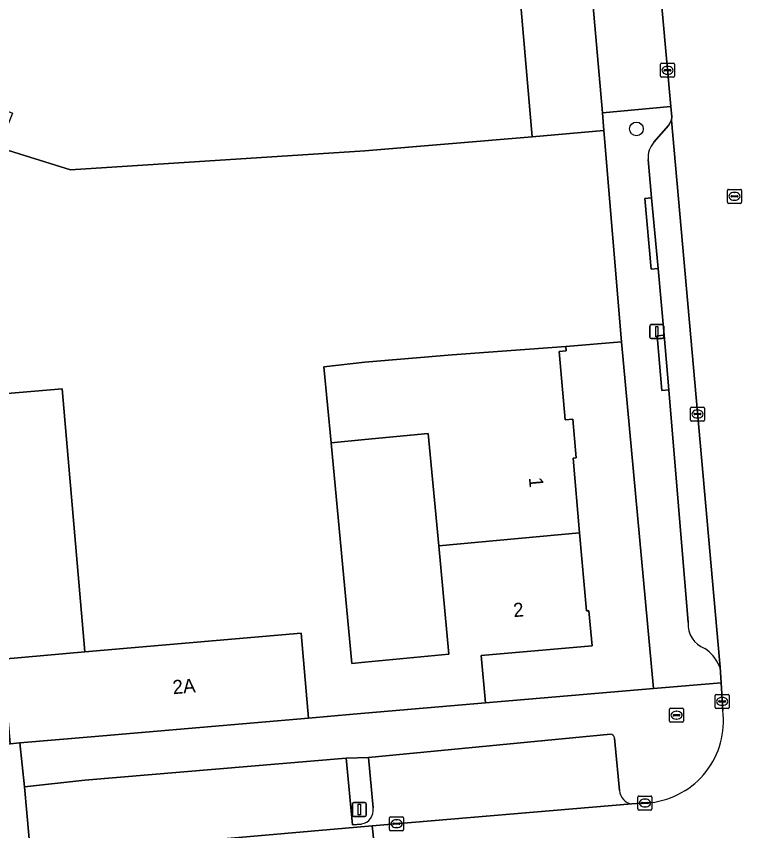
# Model space of a CAD drawing. Extents: x 160554 to 161248, y 385329 to 386506.
# Drawn here: x 160975.1 to 161027.5, y 385624.4 to 385682.6 of the extents above; entities that cross this region are included whole.
import ezdxf

# ---------------------------------------------------------------- set-up
doc = ezdxf.new("R2010")
doc.units = 0
for name, color, linetype in [('IMGEO_Boom', 7, 'Continuous'), ('IMGEO_Brandkraan', 7, 'Continuous'), ('IMGEO_Erf', 7, 'Continuous'), ('IMGEO_Kolk', 7, 'Continuous'), ('IMGEO_Lichtmast', 7, 'Continuous'), ('IMGEO_Pand', 7, 'Continuous'), ('IMGEO_Pand_nummerreeks', 7, 'Continuous'), ('IMGEO_Parkeervlak_open', 7, 'Continuous'), ('IMGEO_Rijbaan_lokaal_gesloten', 7, 'Continuous'), ('IMGEO_Rijbaan_lokaal_open', 7, 'Continuous'), ('IMGEO_Rioolput', 7, 'Continuous'), ('IMGEO_Verkeerseiland_open', 7, 'Continuous'), ('IMGEO_Voetpad_open', 7, 'Continuous')]:
    doc.layers.add(name, color=color, linetype=linetype)

msp = doc.modelspace()

# ---------------------------------------------------------------- linework, layer by layer
at = {"layer": 'IMGEO_Boom'}
msp.add_circle((161019.425, 385674.572), 0.489, dxfattribs=at)
at = {"layer": 'IMGEO_Brandkraan'}
for p, q in [((161021.795, 385632.259), (161021.795, 385633.111)), ((161021.87, 385633.185), (161022.722, 385633.185)), ((161022.283, 385632.965), (161022.308, 385632.965)), ((161022.796, 385633.111), (161022.796, 385632.259)), ((161022.054, 385632.679), (161022.054, 385632.691)), ((161022.492, 385632.642), (161022.094, 385632.642)), ((161022.097, 385632.728), (161022.495, 385632.728)), ((161022.306, 385632.405), (161022.281, 385632.405)), ((161022.538, 385632.691), (161022.538, 385632.679)), ((161022.722, 385632.185), (161021.87, 385632.185))]:
    msp.add_line(p, q, dxfattribs=at)
for points in [[(161021.795, 385632.259), (161021.795, 385633.111)], [(161021.87, 385633.185), (161022.722, 385633.185)], [(161022.796, 385633.111), (161022.796, 385632.259)], [(161022.722, 385632.185), (161021.87, 385632.185)]]:
    msp.add_lwpolyline(points, dxfattribs=at)
for centre, radius, start, end in [((161021.872, 385633.109), 0.0765, 91.55205, 178.44795), ((161021.872, 385633.109), 0.0765, 91.55205, 178.44795), ((161022.72, 385633.109), 0.0765, 1.55205, 88.44795), ((161022.72, 385633.109), 0.0765, 1.55205, 88.44795), ((161021.872, 385632.261), 0.0765, 181.55205, 268.44795), ((161021.872, 385632.261), 0.0765, 181.55205, 268.44795), ((161022.094, 385632.688), 0.0403, 85.87752, 175.75265), ((161022.091, 385632.678), 0.0366, 178.93798, 274.71019), ((161022.495, 385632.685), 0.043, 264.86636, 352.45326), ((161022.499, 385632.69), 0.0386, 1.73085, 96.63898), ((161022.72, 385632.261), 0.0765, 271.55205, 358.44795), ((161022.72, 385632.261), 0.0765, 271.55205, 358.44795)]:
    msp.add_arc(centre, radius, start, end, dxfattribs=at)
for centre, major_axis, ratio, start_param, end_param in [((161022.282, 385632.685), (-0.387, 0.002), 0.722429, 4.712389, 7.853982), ((161022.307, 385632.685), (-0.39, 0.002), 0.717154, 1.570796, 4.712389)]:
    msp.add_ellipse(centre, major_axis=major_axis, ratio=ratio, start_param=start_param, end_param=end_param, dxfattribs=at)
at = {"layer": 'IMGEO_Erf'}
for points in [[(161014.874, 385653.838), (161015.112, 385651.077), (161014.903, 385651.059), (161015.363, 385645.719), (161015.845, 385640.13), (161016.034, 385640.146), (161016.27, 385637.637), (161008.333, 385636.953), (161008.625, 385633.571), (161020.656, 385634.578), (161018.356, 385659.367), (161014.375, 385659.018), (161014.402, 385658.719), (161013.904, 385658.675), (161014.34, 385653.789)], [(160974.123, 385636.696), (160979.998, 385637.202), (160978.378, 385656.012), (160968.546, 385655.165), (160968.714, 385653.444), (160970.885, 385630.314), (160974.644, 385630.643)], [(160999.071, 385636.378), (161000, 385636.465), (161006.014, 385637.031), (161005.287, 385644.773), (161004.532, 385652.803), (161000, 385652.377), (160997.589, 385652.151)]]:
    msp.add_lwpolyline(points, close=True, dxfattribs=at)
at = {"layer": 'IMGEO_Kolk'}
for p, q in [((161021.151, 385678.34), (161021.151, 385679.192)), ((161021.226, 385679.266), (161022.078, 385679.266)), ((161021.41, 385678.76), (161021.41, 385678.772)), ((161021.453, 385678.809), (161021.851, 385678.809)), ((161021.639, 385679.046), (161021.664, 385679.046)), ((161021.894, 385678.772), (161021.894, 385678.76)), ((161022.152, 385679.192), (161022.152, 385678.34)), ((161022.078, 385678.266), (161021.226, 385678.266)), ((161021.848, 385678.723), (161021.45, 385678.723)), ((161021.662, 385678.486), (161021.637, 385678.486)), ((161023.294, 385653.774), (161023.294, 385654.626)), ((161023.369, 385654.7), (161024.221, 385654.7)), ((161023.782, 385654.48), (161023.807, 385654.48)), ((161024.295, 385654.626), (161024.295, 385653.774)), ((161023.553, 385654.194), (161023.553, 385654.206)), ((161023.991, 385654.157), (161023.593, 385654.157)), ((161023.596, 385654.243), (161023.994, 385654.243)), ((161023.805, 385653.92), (161023.78, 385653.92)), ((161024.037, 385654.206), (161024.037, 385654.194)), ((161024.221, 385653.7), (161023.369, 385653.7)), ((161025.056, 385633.241), (161025.056, 385634.093)), ((161025.131, 385634.167), (161025.983, 385634.167)), ((161025.544, 385633.947), (161025.569, 385633.947)), ((161026.057, 385634.093), (161026.057, 385633.241)), ((161025.315, 385633.661), (161025.315, 385633.673)), ((161025.753, 385633.624), (161025.355, 385633.624)), ((161025.358, 385633.71), (161025.756, 385633.71)), ((161025.567, 385633.387), (161025.542, 385633.387)), ((161025.799, 385633.673), (161025.799, 385633.661)), ((161025.983, 385633.167), (161025.131, 385633.167)), ((161019.535, 385625.98), (161019.535, 385626.832)), ((161019.61, 385626.906), (161020.462, 385626.906)), ((161019.794, 385626.4), (161019.794, 385626.412)), ((161019.837, 385626.449), (161020.235, 385626.449)), ((161020.023, 385626.686), (161020.048, 385626.686)), ((161020.278, 385626.412), (161020.278, 385626.4)), ((161020.536, 385626.832), (161020.536, 385625.98)), ((161020.462, 385625.906), (161019.61, 385625.906)), ((161020.232, 385626.363), (161019.834, 385626.363)), ((161020.046, 385626.126), (161020.021, 385626.126)), ((161001.776, 385624.503), (161001.776, 385625.355)), ((161001.851, 385625.429), (161002.703, 385625.429)), ((161002.264, 385625.209), (161002.289, 385625.209)), ((161002.777, 385625.355), (161002.777, 385624.503)), ((161002.035, 385624.923), (161002.035, 385624.935)), ((161002.473, 385624.886), (161002.075, 385624.886)), ((161002.078, 385624.972), (161002.476, 385624.972)), ((161002.287, 385624.649), (161002.262, 385624.649)), ((161002.519, 385624.935), (161002.519, 385624.923)), ((161002.703, 385624.429), (161001.851, 385624.429))]:
    msp.add_line(p, q, dxfattribs=at)
for points in [[(161021.151, 385678.34), (161021.151, 385679.192)], [(161021.226, 385679.266), (161022.078, 385679.266)], [(161022.152, 385679.192), (161022.152, 385678.34)], [(161022.078, 385678.266), (161021.226, 385678.266)], [(161023.294, 385653.774), (161023.294, 385654.626)], [(161023.369, 385654.7), (161024.221, 385654.7)], [(161024.295, 385654.626), (161024.295, 385653.774)], [(161024.221, 385653.7), (161023.369, 385653.7)], [(161025.056, 385633.241), (161025.056, 385634.093)], [(161025.131, 385634.167), (161025.983, 385634.167)], [(161026.057, 385634.093), (161026.057, 385633.241)], [(161025.983, 385633.167), (161025.131, 385633.167)], [(161019.535, 385625.98), (161019.535, 385626.832)], [(161019.61, 385626.906), (161020.462, 385626.906)], [(161020.536, 385626.832), (161020.536, 385625.98)], [(161020.462, 385625.906), (161019.61, 385625.906)], [(161001.776, 385624.503), (161001.776, 385625.355)], [(161001.851, 385625.429), (161002.703, 385625.429)], [(161002.777, 385625.355), (161002.777, 385624.503)], [(161002.703, 385624.429), (161001.851, 385624.429)]]:
    msp.add_lwpolyline(points, dxfattribs=at)
for centre, radius, start, end in [((161021.228, 385679.19), 0.0765, 91.55205, 178.44795), ((161021.228, 385679.19), 0.0765, 91.55205, 178.44795), ((161021.45, 385678.769), 0.0403, 85.87752, 175.75265), ((161021.447, 385678.759), 0.0366, 178.93798, 274.71019), ((161021.851, 385678.766), 0.043, 264.86636, 352.45326), ((161021.855, 385678.771), 0.0386, 1.73085, 96.63898), ((161022.076, 385679.19), 0.0765, 1.55205, 88.44795), ((161022.076, 385679.19), 0.0765, 1.55205, 88.44795), ((161021.228, 385678.342), 0.0765, 181.55205, 268.44795), ((161021.228, 385678.342), 0.0765, 181.55205, 268.44795), ((161022.076, 385678.342), 0.0765, 271.55205, 358.44795), ((161022.076, 385678.342), 0.0765, 271.55205, 358.44795), ((161023.371, 385654.624), 0.0765, 91.55205, 178.44795), ((161023.371, 385654.624), 0.0765, 91.55205, 178.44795), ((161024.219, 385654.624), 0.0765, 1.55205, 88.44795), ((161024.219, 385654.624), 0.0765, 1.55205, 88.44795), ((161023.371, 385653.776), 0.0765, 181.55205, 268.44795), ((161023.371, 385653.776), 0.0765, 181.55205, 268.44795), ((161023.593, 385654.203), 0.0403, 85.87752, 175.75265), ((161023.59, 385654.193), 0.0366, 178.93798, 274.71019), ((161023.994, 385654.2), 0.043, 264.86636, 352.45326), ((161023.998, 385654.205), 0.0386, 1.73085, 96.63898), ((161024.219, 385653.776), 0.0765, 271.55205, 358.44795), ((161024.219, 385653.776), 0.0765, 271.55205, 358.44795), ((161025.133, 385634.091), 0.0765, 91.55205, 178.44795), ((161025.133, 385634.091), 0.0765, 91.55205, 178.44795), ((161025.981, 385634.091), 0.0765, 1.55205, 88.44795), ((161025.981, 385634.091), 0.0765, 1.55205, 88.44795), ((161025.355, 385633.67), 0.0403, 85.87752, 175.75265), ((161025.352, 385633.66), 0.0366, 178.93798, 274.71019), ((161025.756, 385633.667), 0.043, 264.86636, 352.45326), ((161025.76, 385633.672), 0.0386, 1.73085, 96.63898), ((161025.133, 385633.243), 0.0765, 181.55205, 268.44795), ((161025.133, 385633.243), 0.0765, 181.55205, 268.44795), ((161025.981, 385633.243), 0.0765, 271.55205, 358.44795), ((161025.981, 385633.243), 0.0765, 271.55205, 358.44795), ((161019.612, 385626.83), 0.0765, 91.55205, 178.44795), ((161019.612, 385626.83), 0.0765, 91.55205, 178.44795), ((161019.834, 385626.409), 0.0403, 85.87752, 175.75265), ((161019.831, 385626.399), 0.0366, 178.93798, 274.71019), ((161020.235, 385626.406), 0.043, 264.86636, 352.45326), ((161020.239, 385626.411), 0.0386, 1.73085, 96.63898), ((161020.46, 385626.83), 0.0765, 1.55205, 88.44795), ((161020.46, 385626.83), 0.0765, 1.55205, 88.44795), ((161019.612, 385625.982), 0.0765, 181.55205, 268.44795), ((161019.612, 385625.982), 0.0765, 181.55205, 268.44795), ((161020.46, 385625.982), 0.0765, 271.55205, 358.44795), ((161020.46, 385625.982), 0.0765, 271.55205, 358.44795), ((161001.853, 385625.353), 0.0765, 91.55205, 178.44795), ((161001.853, 385625.353), 0.0765, 91.55205, 178.44795), ((161002.701, 385625.353), 0.0765, 1.55205, 88.44795), ((161002.701, 385625.353), 0.0765, 1.55205, 88.44795), ((161002.075, 385624.932), 0.0403, 85.87752, 175.75265), ((161002.072, 385624.922), 0.0366, 178.93798, 274.71019), ((161002.476, 385624.929), 0.043, 264.86636, 352.45326), ((161002.48, 385624.934), 0.0386, 1.73085, 96.63898), ((161001.853, 385624.505), 0.0765, 181.55205, 268.44795), ((161001.853, 385624.505), 0.0765, 181.55205, 268.44795), ((161002.701, 385624.505), 0.0765, 271.55205, 358.44795), ((161002.701, 385624.505), 0.0765, 271.55205, 358.44795)]:
    msp.add_arc(centre, radius, start, end, dxfattribs=at)
for centre, major_axis, ratio, start_param, end_param in [((161021.638, 385678.766), (-0.387, 0.002), 0.722429, 4.712389, 7.853982), ((161021.663, 385678.766), (-0.39, 0.002), 0.717154, 1.570796, 4.712389), ((161023.781, 385654.2), (-0.387, 0.002), 0.722429, 4.712389, 7.853982), ((161023.806, 385654.2), (-0.39, 0.002), 0.717154, 1.570796, 4.712389), ((161025.543, 385633.667), (-0.387, 0.002), 0.722429, 4.712389, 7.853982), ((161025.568, 385633.667), (-0.39, 0.002), 0.717154, 1.570796, 4.712389), ((161020.022, 385626.406), (-0.387, 0.002), 0.722429, 4.712389, 7.853982), ((161020.047, 385626.406), (-0.39, 0.002), 0.717154, 1.570796, 4.712389), ((161002.263, 385624.929), (-0.387, 0.002), 0.722429, 4.712389, 7.853982), ((161002.288, 385624.929), (-0.39, 0.002), 0.717154, 1.570796, 4.712389)]:
    msp.add_ellipse(centre, major_axis=major_axis, ratio=ratio, start_param=start_param, end_param=end_param, dxfattribs=at)
at = {"layer": 'IMGEO_Lichtmast'}
for p, q in [((161020.386, 385659.692), (161020.386, 385660.492)), ((161020.386, 385660.492), (161020.386, 385659.692)), ((161020.486, 385660.592), (161021.276, 385660.592)), ((161021.276, 385660.592), (161020.486, 385660.592)), ((161021.376, 385660.492), (161021.376, 385659.692)), ((161021.376, 385659.692), (161021.376, 385660.492)), ((161021.276, 385659.592), (161020.486, 385659.592)), ((161020.486, 385659.592), (161021.276, 385659.592)), ((160999.22, 385626.447), (161000.01, 385626.447)), ((161000.01, 385626.447), (160999.22, 385626.447)), ((160999.12, 385625.547), (160999.12, 385626.347)), ((160999.12, 385626.347), (160999.12, 385625.547)), ((161000.11, 385626.347), (161000.11, 385625.547)), ((161000.11, 385625.547), (161000.11, 385626.347)), ((161000.01, 385625.447), (160999.22, 385625.447)), ((160999.22, 385625.447), (161000.01, 385625.447))]:
    msp.add_line(p, q, dxfattribs=at)
for points in [[(161020.806, 385660.467), (161020.956, 385660.467), (161020.956, 385659.717), (161020.806, 385659.717), (161020.806, 385660.467)], [(160999.54, 385626.322), (160999.69, 385626.322), (160999.69, 385625.572), (160999.54, 385625.572), (160999.54, 385626.322)]]:
    msp.add_lwpolyline(points, dxfattribs=at)
for centre, start, end in [((161020.486, 385660.492), 90, 180), ((161020.486, 385660.492), 90, 180), ((161021.276, 385660.492), 0, 90), ((161021.276, 385660.492), 360, 90), ((161020.486, 385659.692), 180, 270), ((161020.486, 385659.692), 180, 270), ((161021.276, 385659.692), 270, 0), ((161021.276, 385659.692), 270, 0), ((160999.22, 385626.347), 90, 180), ((160999.22, 385626.347), 90, 180), ((161000.01, 385626.347), 0, 90), ((161000.01, 385626.347), 360, 90), ((160999.22, 385625.547), 180, 270), ((160999.22, 385625.547), 180, 270), ((161000.01, 385625.547), 270, 0), ((161000.01, 385625.547), 270, 0)]:
    msp.add_arc(centre, 0.1, start, end, dxfattribs=at)
at = {"layer": 'IMGEO_Pand'}
for points in [[(160978.968, 385671.641), (161000, 385673.001), (161011.966, 385674.019), (161010.223, 385694.167), (161007.056, 385695.467), (161008.992, 385700.184), (161000, 385703.843), (160988.598, 385708.482), (160974.303, 385714.31), (160960.913, 385681.247), (160961.254, 385681.159), (160974.822, 385675.709), (160973.819, 385673.241)], [(161014.34, 385653.789), (161013.904, 385658.675), (161014.402, 385658.719), (161014.375, 385659.018), (161006.255, 385658.443), (161000.001, 385657.905), (160997.08, 385657.581), (160997.589, 385652.151), (161000, 385652.377), (161004.532, 385652.803), (161005.287, 385644.773), (161015.363, 385645.719), (161014.903, 385651.059), (161015.112, 385651.077), (161014.874, 385653.838)], [(160974.644, 385630.643), (160975.35, 385630.704), (160980.444, 385631.143), (160995.973, 385632.481), (160995.452, 385638.533), (160979.998, 385637.202), (160974.123, 385636.696)]]:
    msp.add_lwpolyline(points, close=True, dxfattribs=at)
msp.add_lwpolyline([(160968.546, 385655.165), (160978.378, 385656.012), (160979.998, 385637.202), (160995.452, 385638.533), (160995.973, 385632.481), (160999.168, 385632.756), (161000, 385632.828), (161008.625, 385633.571), (161008.333, 385636.953), (161016.27, 385637.637), (161016.034, 385640.146), (161015.845, 385640.13), (161015.363, 385645.719), (161005.287, 385644.773), (161006.014, 385637.031), (161000, 385636.465), (160999.071, 385636.378), (160997.589, 385652.151), (160997.08, 385657.581), (161000.001, 385657.905), (161006.255, 385658.443), (161014.375, 385659.018), (161018.356, 385659.367), (161017.098, 385674.461), (161011.966, 385674.019), (161000, 385673.001), (160978.968, 385671.641), (160973.819, 385673.241)], dxfattribs=at)
at = {"layer": 'IMGEO_Parkeervlak_open'}
for points in [[(160999.817, 385709.872), (160990.673, 385713.706), (160950.143, 385730.7), (160947.854, 385725.093), (160960.586, 385719.902), (160974.303, 385714.31), (160988.598, 385708.482), (161000, 385703.843), (161008.992, 385700.184), (161007.056, 385695.467), (161010.223, 385694.167), (161011.966, 385674.019), (161017.098, 385674.461), (161016.988, 385675.731), (161015.221, 385696.091), (161014.63, 385702.902)], [(161021.931, 385675.212), (161021.727, 385674.808), (161020.676, 385673.625)], [(161025.327, 385636.254), (161025.404, 385636.115), (161025.387, 385636.389), (161025.361, 385636.635), (161021.931, 385675.212)], [(161020.267, 385672.381), (161020.513, 385669.655), (161020.969, 385664.593), (161021.398, 385659.836), (161021.75, 385655.926), (161023.126, 385639.305)], [(161017.563, 385631.316), (161000.277, 385629.667), (161000.601, 385626.052)], [(161018.21, 385627.289), (161017.866, 385631.041)], [(160999.771, 385624.907), (160999.122, 385624.838), (160998.662, 385629.62), (160979.99, 385628.028), (160975.666, 385627.571), (160975.997, 385623.859)], [(160943.03, 385620.961), (160942.77, 385624.799), (160925.279, 385623.292), (160925.699, 385618.286), (160926.97, 385618.393), (160943.788, 385619.799), (160981.174, 385623.093), (161000.539, 385624.784), (161019.102, 385626.338)]]:
    msp.add_lwpolyline(points, dxfattribs=at)
msp.add_lwpolyline([(161015.221, 385696.091), (161016.988, 385675.731), (161021.884, 385676.171), (161020.042, 385696.529)], close=True, dxfattribs=at)
for centre, radius, start, end in [((161021.914, 385672.529), 1.653, 138.46803, 185.1325), ((161024.91, 385639.146), 1.791, 174.9144, 250.54037), ((161022.609, 385634.994), 2.996, 24.87467, 55.333), ((161017.573, 385631.022), 0.294, 3.68733, 91.85949), ((161019.272, 385627.391), 1.066, 185.47977, 260.85306), ((160999.606, 385625.9), 1.006, 279.41535, 8.70863)]:
    msp.add_arc(centre, radius, start, end, dxfattribs=at)
at = {"layer": 'IMGEO_Rijbaan_lokaal_gesloten'}
for points in [[(161026.038, 385776.181), (161020.114, 385724.364), (161019.733, 385720.96), (161019.579, 385701.654), (161020.042, 385696.529), (161021.884, 385676.171), (161021.95, 385675.437), (161021.931, 385675.212), (161025.361, 385636.635), (161025.387, 385636.389), (161025.404, 385636.115), (161025.474, 385634.997), (161025.598, 385633.017)], [(161020.456, 385626.437), (161019.102, 385626.338), (161000.539, 385624.784), (161001.1, 385619.532), (161002.44, 385619.621), (161018.916, 385621.135), (161019.604, 385621.189), (161023.219, 385621.545), (161023.927, 385621.579), (161054.67, 385624.336), (161056.723, 385624.518), (161056.224, 385629.703), (161055.294, 385629.619), (161051.11, 385629.243), (161041.395, 385628.37), (161038.658, 385628.139)]]:
    msp.add_lwpolyline(points, dxfattribs=at)
msp.add_arc((161019.792, 385632.255), 5.855, 276.50666, 7.48101, dxfattribs=at)
at = {"layer": 'IMGEO_Rijbaan_lokaal_open'}
msp.add_lwpolyline([(161000, 385619.3), (161000.427, 385619.423), (161001.1, 385619.532), (161000.539, 385624.784), (160981.174, 385623.093), (160981.664, 385617.775), (160982.513, 385617.839)], dxfattribs=at)
at = {"layer": 'IMGEO_Rioolput'}
for p, q in [((161025.933, 385669.331), (161025.933, 385670.183)), ((161026.008, 385670.257), (161026.86, 385670.257)), ((161026.421, 385670.037), (161026.446, 385670.037)), ((161026.934, 385670.183), (161026.934, 385669.331)), ((161026.192, 385669.751), (161026.192, 385669.763)), ((161026.63, 385669.714), (161026.232, 385669.714)), ((161026.235, 385669.8), (161026.633, 385669.8)), ((161026.444, 385669.477), (161026.419, 385669.477)), ((161026.676, 385669.763), (161026.676, 385669.751)), ((161026.86, 385669.257), (161026.008, 385669.257))]:
    msp.add_line(p, q, dxfattribs=at)
for points in [[(161025.933, 385669.331), (161025.933, 385670.183)], [(161026.008, 385670.257), (161026.86, 385670.257)], [(161026.934, 385670.183), (161026.934, 385669.331)], [(161026.86, 385669.257), (161026.008, 385669.257)]]:
    msp.add_lwpolyline(points, dxfattribs=at)
for centre, radius, start, end in [((161026.01, 385670.181), 0.0765, 91.55205, 178.44795), ((161026.01, 385670.181), 0.0765, 91.55205, 178.44795), ((161026.858, 385670.181), 0.0765, 1.55205, 88.44795), ((161026.858, 385670.181), 0.0765, 1.55205, 88.44795), ((161026.232, 385669.76), 0.0403, 85.87752, 175.75265), ((161026.229, 385669.75), 0.0366, 178.93798, 274.71019), ((161026.633, 385669.757), 0.043, 264.86636, 352.45326), ((161026.637, 385669.762), 0.0386, 1.73085, 96.63898), ((161026.01, 385669.333), 0.0765, 181.55205, 268.44795), ((161026.01, 385669.333), 0.0765, 181.55205, 268.44795), ((161026.858, 385669.333), 0.0765, 271.55205, 358.44795), ((161026.858, 385669.333), 0.0765, 271.55205, 358.44795)]:
    msp.add_arc(centre, radius, start, end, dxfattribs=at)
for centre, major_axis, ratio, start_param, end_param in [((161026.42, 385669.757), (-0.387, 0.002), 0.722429, 4.712389, 7.853982), ((161026.445, 385669.757), (-0.39, 0.002), 0.717154, 1.570796, 4.712389)]:
    msp.add_ellipse(centre, major_axis=major_axis, ratio=ratio, start_param=start_param, end_param=end_param, dxfattribs=at)
at = {"layer": 'IMGEO_Verkeerseiland_open'}
msp.add_lwpolyline([(161000.601, 385626.052), (161000.277, 385629.667), (160998.662, 385629.62), (160999.122, 385624.838), (160999.771, 385624.907)], dxfattribs=at)
msp.add_arc((160999.606, 385625.9), 1.006, 279.41535, 8.70863, dxfattribs=at)
at = {"layer": 'IMGEO_Voetpad_open'}
for points in [[(161020.676, 385673.625), (161021.727, 385674.808), (161021.931, 385675.212), (161021.95, 385675.437), (161021.884, 385676.171), (161016.988, 385675.731), (161017.098, 385674.461), (161018.356, 385659.367), (161020.656, 385634.578), (161025.474, 385634.997), (161025.404, 385636.115), (161025.327, 385636.254)], [(161020.901, 385659.79), (161021.398, 385659.836), (161020.969, 385664.593), (161020.472, 385664.547), (161020.016, 385669.609), (161020.513, 385669.655), (161020.267, 385672.381)], [(161023.126, 385639.305), (161021.75, 385655.926), (161021.253, 385655.88), (161020.901, 385659.79)], [(161025.598, 385633.017), (161025.474, 385634.997), (161020.656, 385634.578), (161008.625, 385633.571), (161000, 385632.828), (160999.168, 385632.756), (160995.973, 385632.481), (160980.444, 385631.143), (160975.35, 385630.704), (160975.666, 385627.571), (160979.99, 385628.028), (160998.662, 385629.62), (161000.277, 385629.667), (161017.563, 385631.316)], [(161017.866, 385631.041), (161018.21, 385627.289)], [(160975.997, 385623.859), (160975.666, 385627.571), (160975.35, 385630.704), (160974.644, 385630.643), (160970.885, 385630.314), (160970.911, 385630.041), (160964.361, 385629.49), (160964.586, 385626.634), (160964.848, 385622.812)], [(161019.102, 385626.338), (161020.456, 385626.437)]]:
    msp.add_lwpolyline(points, dxfattribs=at)
for points in [[(161020.969, 385664.593), (161020.513, 385669.655), (161020.016, 385669.609), (161020.472, 385664.547)], [(161021.75, 385655.926), (161021.398, 385659.836), (161020.901, 385659.79), (161021.253, 385655.88)]]:
    msp.add_lwpolyline(points, close=True, dxfattribs=at)
for centre, radius, start, end in [((161021.914, 385672.529), 1.653, 138.46803, 185.1325), ((161024.91, 385639.146), 1.791, 174.9144, 250.54037), ((161022.609, 385634.994), 2.996, 24.87467, 55.333), ((161019.792, 385632.255), 5.855, 276.50666, 7.48101), ((161017.573, 385631.022), 0.294, 3.68733, 91.85949), ((161019.272, 385627.391), 1.066, 185.47977, 260.85306)]:
    msp.add_arc(centre, radius, start, end, dxfattribs=at)

# ---------------------------------------------------------------- texts
at = {"layer": 'IMGEO_Pand_nummerreeks'}
for s, rotation, p in [('1', 274.92441, (161011.733, 385649.648)), ('2', 4.9255, (161010.662, 385639.683)), ('2A', 4.92518, (160986.305, 385634.178))]:
    msp.add_text(s, height=1, rotation=rotation, dxfattribs=at).set_placement(p)

doc.saveas('drawing.dxf')
